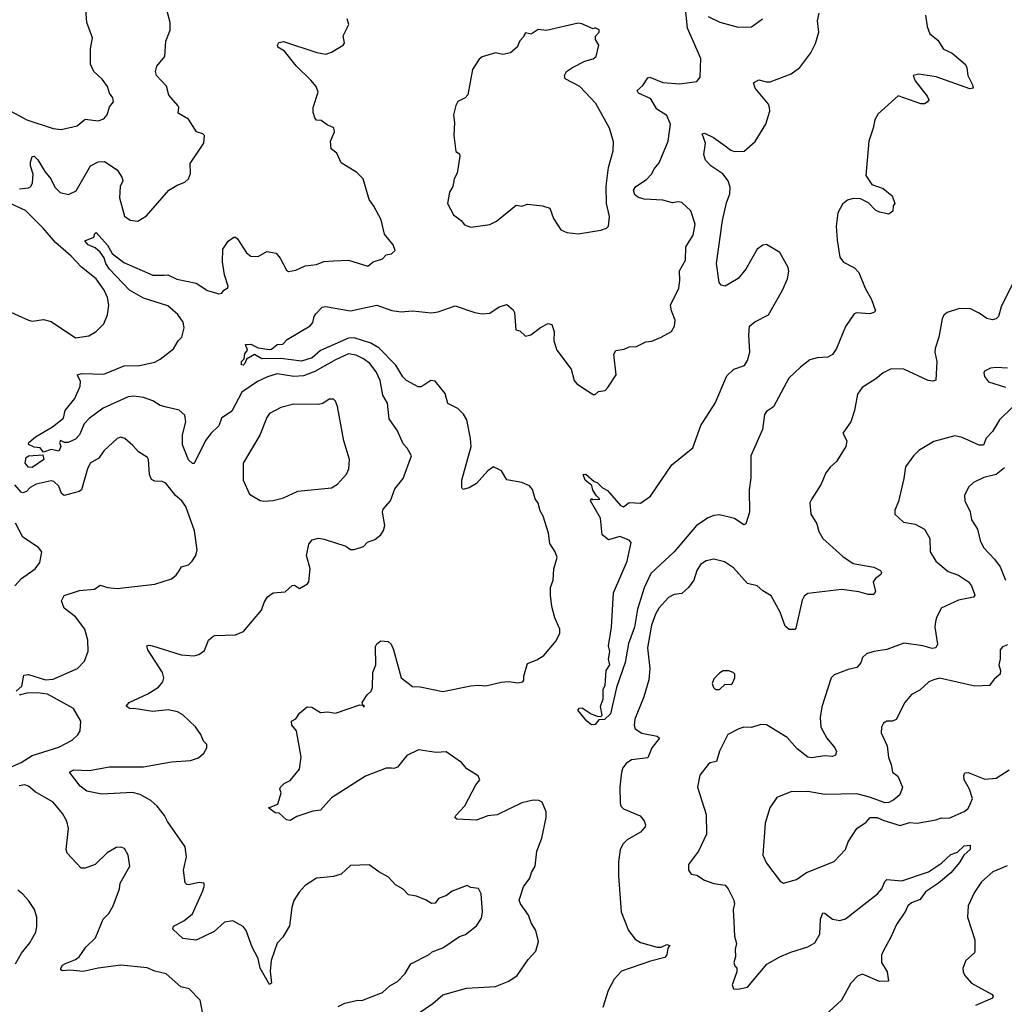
# Model space of a CAD drawing. Extents: x 2056909 to 2160450, y 827444 to 1016825.
# Tile 340 of 501: x 2080218 to 2085449, y 969072 to 974300. Entities that reach past the tile are written whole.
import ezdxf

# ---------------------------------------------------------------- set-up
doc = ezdxf.new("R2010")
doc.units = 0

msp = doc.modelspace()

# ---------------------------------------------------------------- linework, layer by layer
at = {"layer": '0CON10XD'}
for points in [[(2080037.5, 973885), (2080255, 973769.6), (2080395, 973722.5), (2080437.6, 973717.6), (2080523.6, 973736.4), (2080565, 973771.4), (2080635, 973763.5), (2080665, 973774.3), (2080682.5, 973795), (2080695, 973837.5), (2080715.6, 973864.4), (2080712.5, 973885), (2080695, 973910), (2080684.3, 973945), (2080655.4, 973985.4), (2080611.4, 974025), (2080594, 974065), (2080594, 974145), (2080603.8, 974205), (2080574, 974285), (2080563.1, 974425)], [(2082928, 969742), (2082937.5, 969772.5), (2082956.9, 969805), (2082965.9, 969885.9), (2082992.2, 969955), (2083014.4, 970065), (2083014.3, 970095), (2082993.3, 970145), (2082975, 970154), (2082945, 970155.7), (2082885, 970141.9), (2082755, 970078.9), (2082705, 970072.9), (2082645, 970050.8), (2082540, 970055), (2082530, 970065), (2082534, 970075), (2082583, 970127), (2082641.7, 970238.3), (2082662, 970265), (2082653.8, 970285), (2082593.2, 970323.2), (2082565, 970356.9), (2082482.7, 970412.7), (2082429.5, 970409.5), (2082335.9, 970424.1), (2082275, 970394), (2082225, 970331.2), (2082205, 970323.8), (2082193.9, 970326.1), (2082165, 970326.7), (2082055, 970283.6), (2081875, 970168.9), (2081815, 970103.6), (2081775, 970097.5), (2081689.7, 970070.3), (2081655, 970047.5), (2081635, 970052.5), (2081597, 970087), (2081575, 970088.8), (2081540, 970115), (2081590, 970135), (2081607.5, 970195), (2081600, 970215), (2081602.5, 970225), (2081622.5, 970245), (2081655, 970260), (2081705, 970320), (2081712.5, 970385), (2081687.5, 970525), (2081663.9, 970553.9), (2081662.5, 970575), (2081685, 970587.5), (2081705, 970617.5), (2081745, 970651.2), (2081769.7, 970649.7), (2081815, 970622.5), (2081855, 970625.7), (2081895, 970617.5), (2082025, 970662.5), (2082040, 970660), (2082045, 970652.5), (2082050, 970655), (2082040, 970660), (2082037.5, 970675), (2082063.3, 970715), (2082085.8, 970734.2), (2082092, 970755), (2082094.3, 970835), (2082110, 970875), (2082107.5, 970972.5), (2082114.4, 970985.6), (2082137, 971003), (2082175, 970998.8), (2082190.8, 970985), (2082204.4, 970955), (2082244.2, 970805), (2082305, 970760), (2082345, 970758), (2082465, 970732.5), (2082614.1, 970764.1), (2082655, 970767.5), (2082695, 970762.9), (2082775, 970782.5), (2082815, 970785.8), (2082865, 970780), (2082890, 970785), (2082896.4, 970793.6), (2082896.2, 970815), (2082915, 970882.5), (2082965, 970900.8), (2083002, 970925), (2083067.9, 971002.1), (2083087.3, 971042.7), (2083087.5, 971065), (2083061.4, 971125), (2083045.6, 971185), (2083038.1, 971245), (2083037.5, 971285), (2083051.4, 971325), (2083056.2, 971385), (2083073.8, 971445), (2083063.3, 971475), (2083035, 971520), (2083026.7, 971573.3), (2082998.8, 971665), (2082983.1, 971693.1), (2082973, 971733), (2082956.8, 971756.8), (2082942.5, 971805), (2082925.5, 971825.5), (2082885, 971842.5), (2082805, 971857.5), (2082777.5, 971905), (2082735, 971925.8), (2082705, 971905.8), (2082645, 971836.9), (2082605, 971814.2), (2082572.5, 971805), (2082566.4, 971816.4), (2082567.1, 971855), (2082615.4, 972035), (2082613.2, 972076.8), (2082593.6, 972175), (2082575.5, 972205), (2082545, 972235.4), (2082492.6, 972262.6), (2082478.5, 972315), (2082425, 972381.4), (2082401.2, 972385), (2082365, 972360.5), (2082349.4, 972350.6), (2082335, 972351.8), (2082272.5, 972385), (2082253.7, 972403.7), (2082216, 972466), (2082125, 972557.6), (2082082.8, 972582.8), (2081995, 972610.8), (2081965, 972608.6), (2081816.5, 972543.5), (2081772.3, 972505), (2081715, 972487.2), (2081605, 972500.8), (2081505, 972500), (2081465, 972522), (2081422.3, 972497.7), (2081413.8, 972475), (2081405, 972466.2), (2081397, 972467), (2081396.2, 972485), (2081410, 972500), (2081414.5, 972525.5), (2081428.8, 972545), (2081417.5, 972575), (2081445, 972577.5), (2081485, 972558.6), (2081545, 972550), (2081555, 972551.2), (2081585, 972575.8), (2081615, 972577.5), (2081638, 972602), (2081761.2, 972675), (2081775, 972692.5), (2081782, 972725), (2081791.2, 972738.8), (2081825, 972773.3), (2081842.7, 972777.3), (2081975, 972754.5), (2082115, 972784.4), (2082195, 972755.7), (2082245, 972749.5), (2082305.4, 972755.4), (2082405, 972744.4), (2082441.4, 972748.6), (2082531.7, 972781.7), (2082635, 972746.2), (2082675, 972738.8), (2082715, 972742.5), (2082765, 972775.8), (2082805, 972788.8), (2082839.2, 972759.2), (2082845.7, 972745.7), (2082853, 972653), (2082875, 972647.5), (2082905, 972620), (2082933.6, 972626.4), (2082985, 972666.2), (2083025, 972686.7), (2083045, 972682.5), (2083057.5, 972645), (2083056.2, 972595), (2083071.2, 972545), (2083147.5, 972445), (2083163.9, 972383.9), (2083177.5, 972367.5), (2083235, 972330), (2083265, 972310), (2083275, 972310), (2083293, 972327), (2083328.3, 972331.7), (2083343, 972347), (2083386.1, 972413.9), (2083373.8, 972525), (2083385, 972543.3), (2083429.7, 972550.3), (2083455, 972564), (2083495, 972566), (2083545, 972590), (2083575.7, 972594.3), (2083625, 972614), (2083680, 972645), (2083697, 972673), (2083700.8, 972705), (2083680, 972755), (2083675.6, 972785), (2083719.2, 972875), (2083725.4, 972915.4), (2083722.5, 972967.5), (2083755, 973023.8), (2083756.4, 973095), (2083795, 973156.7), (2083805.7, 973215), (2083783.8, 973285), (2083735, 973329.2), (2083715, 973332.9), (2083685, 973328.1), (2083635, 973342.7), (2083535, 973347.3), (2083505, 973356.9), (2083485, 973370.8), (2083478.6, 973395), (2083491.9, 973415), (2083548, 973452), (2083575, 973479.4), (2083590, 973510), (2083615, 973540), (2083662.5, 973655), (2083674.5, 973745), (2083655, 973791.2), (2083602.9, 973825), (2083570.8, 973880.8), (2083505, 973910.8), (2083498.8, 973925), (2083528.4, 973951.6), (2083555, 973991.2), (2083565, 973995.8), (2083635, 973966.9), (2083725, 973959.4), (2083815, 973972.5), (2083833.3, 973995), (2083835.8, 974095), (2083765.5, 974255), (2083752.9, 974375)], [(2080217.1, 973402.9), (2080265, 973406.9), (2080276.9, 973415), (2080286.5, 973435), (2080289.6, 973479.6), (2080275.8, 973524.2), (2080275.9, 973544.1), (2080285, 973573.3), (2080295, 973576), (2080315, 973556), (2080350.6, 973495), (2080383.1, 973455), (2080405, 973411.2), (2080433.2, 973383.2), (2080477, 973373), (2080518.2, 973391.8), (2080594.3, 973525), (2080635, 973545.5), (2080667.6, 973547.6), (2080735, 973502.5), (2080760.8, 973465), (2080765.7, 973445), (2080752, 973415), (2080747.5, 973355), (2080775, 973257.5), (2080805, 973236.2), (2080845, 973231.2), (2080891.7, 973258.3), (2081010, 973395), (2081055, 973422), (2081095, 973437.5), (2081113.8, 973455), (2081125.8, 973484.2), (2081123.4, 973536.6), (2081196.2, 973645), (2081200, 973685), (2081190, 973695), (2081157.5, 973705), (2081115, 973772.5), (2081060, 973805), (2081062.5, 973835), (2081057.5, 973845), (2081009.5, 973899.5), (2080997.5, 973947.5), (2080944.2, 974005), (2080939.2, 974025), (2080947.1, 974052.9), (2080988.8, 974105), (2080994.4, 974185.6), (2081017.1, 974245), (2081017.1, 974285), (2081001.5, 974345)], [(2085030.6, 974325), (2085038.1, 974265), (2085052.5, 974225), (2085095, 974192), (2085125, 974144), (2085171.9, 974121.9), (2085241.7, 974061.7), (2085250, 974045), (2085254, 974005), (2085280, 973955), (2085283.3, 973936.7), (2085265, 973933.3), (2085086.7, 973996.7), (2084995, 974010.9), (2084964, 974005), (2084974.7, 973975), (2085039.1, 973895), (2085047.5, 973875), (2085038.3, 973861.7), (2085025, 973853.8), (2085005, 973853.8), (2084884.7, 973895.3), (2084778.9, 973801.1), (2084760.7, 973769.3), (2084752.7, 973725), (2084728.8, 973655), (2084712.6, 973472.6), (2084745, 973426), (2084804.2, 973404.2), (2084853.3, 973365), (2084867.5, 973325), (2084858.3, 973311.7), (2084857, 973283), (2084835, 973268.1), (2084785, 973277.8), (2084765, 973288.6), (2084727.6, 973327.6), (2084685, 973350), (2084645, 973351.8), (2084615, 973342.2), (2084588.8, 973321.2), (2084564.6, 973275), (2084555.4, 973205), (2084560.4, 973129.6), (2084575, 973039.2), (2084595, 973013.5), (2084652.4, 972982.4), (2084675, 972957.5), (2084708.9, 972875), (2084743.1, 972815), (2084764.2, 972755), (2084756.2, 972745), (2084735, 972739.1), (2084665, 972743.3), (2084651.7, 972738.3), (2084605, 972672), (2084557.3, 972555), (2084535, 972523.3), (2084511.3, 972508.7), (2084454.6, 972505.4), (2084415, 972494.2), (2084365, 972455.6), (2084303.8, 972396.2), (2084223.1, 972245), (2084185, 972219.2), (2084175, 972203.3), (2084163.3, 972125), (2084101.8, 971985), (2084102.1, 971867.9), (2084093.5, 971803.5), (2084094.6, 971685), (2084075, 971624), (2084065, 971617.5), (2084015, 971652.5), (2083935, 971670.5), (2083905, 971668.5), (2083875, 971655.5), (2083813.1, 971615), (2083695.5, 971475), (2083570.6, 971359.4), (2083536.1, 971283.9), (2083500, 971170), (2083483.9, 971075), (2083451.8, 970988.2), (2083435, 970887.5), (2083388.1, 970755), (2083356.9, 970615), (2083325, 970584), (2083295, 970582.5), (2083275, 970558), (2083255, 970555.8), (2083230, 970575), (2083182.5, 970635), (2083192.5, 970645), (2083206.2, 970646.2), (2083254.1, 970614.1), (2083285, 970602.5), (2083305, 970600), (2083311.7, 970608.3), (2083303, 970653), (2083317.5, 970695), (2083317.5, 970745), (2083327.5, 970765), (2083333.8, 970845), (2083352.5, 970875), (2083346.7, 970905), (2083353.8, 970945), (2083346.7, 970975), (2083361.4, 971075), (2083372.8, 971257.2), (2083445.7, 971425), (2083465.7, 971525), (2083455, 971537.5), (2083405.5, 971555.5), (2083345, 971539.2), (2083312.5, 971565), (2083303.1, 971653.1), (2083250, 971745), (2083255, 971757.5), (2083262.5, 971752.5), (2083300, 971755), (2083281.7, 971771.7), (2083263, 971803), (2083257.1, 971827.1), (2083222, 971855), (2083211.2, 971885), (2083225, 971887.5), (2083269.1, 971849.1), (2083285, 971842.5), (2083314.1, 971814.1), (2083341.4, 971801.4), (2083410.3, 971720.3), (2083425, 971713.3), (2083455, 971736.7), (2083515, 971732.5), (2083568.7, 971771.3), (2083682.3, 971937.7), (2083793.2, 972026.8), (2083837.2, 972145), (2083912.8, 972265), (2083975, 972410), (2084011.4, 972445), (2084068, 972465), (2084085, 972490), (2084097.1, 972535), (2084090.9, 972625), (2084095, 972673.3), (2084123.6, 972696.4), (2084196.5, 972733.5), (2084269.7, 972865), (2084297.1, 972925), (2084303.6, 972965), (2084300, 972985), (2084256.7, 973065), (2084185, 973107.1), (2084165, 973104), (2084135, 973081.4), (2084076.2, 972975), (2084035, 972926.7), (2083965, 972886.2), (2083945, 972891.2), (2083933.3, 972905), (2083919.4, 973005), (2083951, 973235), (2083972.1, 973327.9), (2083989.8, 973375), (2083991.7, 973411.7), (2083981.3, 973445), (2083952.4, 973482.4), (2083890, 973525), (2083861.4, 973555), (2083852.5, 973585), (2083861.2, 973645), (2083844, 973695), (2083855, 973697.1), (2083904, 973675), (2083965, 973631.4), (2083995, 973607.5), (2084015, 973600), (2084066.9, 973603.1), (2084125, 973654.4), (2084181.5, 973745), (2084202.5, 973815), (2084201.9, 973835), (2084195, 973851.2), (2084125, 973936.7), (2084116.7, 973965), (2084145, 973981.2), (2084185, 973970), (2084205, 973970.8), (2084316.4, 974013.6), (2084362.6, 974047.4), (2084421.4, 974125), (2084445, 974173.3), (2084463.5, 974235), (2084455.9, 974294.1), (2084464.5, 974335.5)], [(2082111, 972431), (2082077.7, 972475), (2082045, 972500), (2082005, 972519.7), (2081965, 972525.7), (2081895.6, 972495), (2081785, 972431.6), (2081725, 972409.1), (2081675, 972405.8), (2081585, 972419.5), (2081535, 972404.2), (2081481.5, 972378.5), (2081398, 972322), (2081345, 972222.5), (2081290, 972185), (2081276.3, 972143.7), (2081235, 972105.6), (2081204.3, 972065.7), (2081145, 971944.2), (2081135, 971944.3), (2081115, 971964), (2081083.4, 972043.4), (2081083.4, 972096.6), (2081100.3, 972165), (2081095, 972200), (2081065, 972227.7), (2080997, 972243), (2080965, 972251.6), (2080925, 972276.9), (2080875, 972293.7), (2080825, 972301.2), (2080795, 972298.6), (2080662, 972238), (2080586.3, 972183.7), (2080560, 972155), (2080535, 972096), (2080515, 972072.7), (2080475.8, 972055.8), (2080456.2, 972056.2), (2080435, 972066.2), (2080430, 972055), (2080436, 972035), (2080425, 972010), (2080385, 972019.1), (2080345, 972003.3), (2080327.2, 972027.2), (2080295, 972030), (2080263.8, 972045), (2080266, 972055), (2080301.4, 972085), (2080392.1, 972137.9), (2080451.2, 972185), (2080460, 972225), (2080511.2, 972288.8), (2080540, 972355), (2080540.7, 972380.7), (2080522.5, 972415), (2080548.8, 972421.2), (2080665, 972418.2), (2080772.2, 972462.2), (2080855, 972464.5), (2080935, 972482.7), (2080965, 972497.1), (2081035, 972553.1), (2081058.9, 972595), (2081078.6, 972615), (2081091.1, 972665), (2081085.5, 972695), (2081058.1, 972735), (2081005, 972780.9), (2080875, 972821.8), (2080801.2, 972865), (2080695.3, 972975), (2080676.2, 973005), (2080666.7, 973036.7), (2080645, 973066.9), (2080618.2, 973088.2), (2080581.4, 973105), (2080564.3, 973125.7), (2080611.2, 973145), (2080617.5, 973165), (2080625, 973170), (2080685, 973102.9), (2080708.8, 973058.8), (2080771.5, 973011.5), (2080925, 972944.5), (2080985.4, 972944.6), (2081005.4, 972945.4), (2081052.9, 972922.9), (2081155, 972902.2), (2081215, 972861.9), (2081275.8, 972844.2), (2081292.5, 972847.5), (2081302.5, 972865), (2081323, 972877), (2081326.2, 972885), (2081305.6, 972945), (2081296, 973014), (2081297.3, 973082.7), (2081326.2, 973125), (2081355, 973146), (2081365, 973146.2), (2081375, 973136.7), (2081422.1, 973062.1), (2081445, 973044.3), (2081485, 973042.5), (2081531.2, 973068.8), (2081580.9, 973060.9), (2081602, 973035), (2081635, 972970), (2081645, 972963.8), (2081685, 972971.2), (2081735, 972993.1), (2081795, 973000), (2081833.9, 973016.1), (2081885, 973020.4), (2081965, 973022.9), (2082068, 972992), (2082096.1, 973013.9), (2082145, 973030), (2082165, 973051.2), (2082193.6, 973056.4), (2082212.5, 973075), (2082202.5, 973105), (2082155, 973162.5), (2082137.7, 973237.7), (2082099.7, 973309.7), (2082073.8, 973345), (2082042, 973455), (2082008.9, 973488.9), (2081925, 973541.2), (2081902.3, 973592.3), (2081872.5, 973615), (2081868.8, 973655), (2081890, 973705), (2081886.1, 973726.1), (2081851.7, 973741.7), (2081820, 973765), (2081795, 973767.5), (2081785, 973780), (2081777, 973807), (2081777.5, 973835), (2081804, 973915), (2081792.5, 973945), (2081765, 973980), (2081686.2, 974055), (2081625, 974133.3), (2081590, 974155), (2081586.7, 974165), (2081595, 974178.8), (2081620, 974185), (2081796.1, 974126.1), (2081845, 974116.7), (2081875, 974127.5), (2081936.7, 974165), (2081943.3, 974175), (2081936.2, 974215), (2081966.7, 974275), (2081957.5, 974305)], [(2083185, 973163.8), (2083305, 973183.3), (2083336.1, 973193.9), (2083346.7, 973205), (2083350.8, 973255), (2083335.6, 973325), (2083333.3, 973416.7), (2083345.7, 973515), (2083370.8, 973605), (2083372.3, 973652.3), (2083351.4, 973725), (2083278.6, 973855), (2083194.2, 973945), (2083115.7, 973985.7), (2083111.4, 974005), (2083122, 974025), (2083153.8, 974046.2), (2083220.3, 974079.7), (2083265, 974092), (2083281.2, 974105), (2083293.8, 974165), (2083276.7, 974195), (2083277, 974213), (2083296.7, 974235), (2083297, 974247), (2083275, 974257.5), (2083265, 974252.5), (2083205, 974278.8), (2083185, 974281.2), (2083016.1, 974243.9), (2082971.7, 974248.3), (2082935, 974223.3), (2082905, 974230), (2082892, 974208), (2082875, 974187.5), (2082861.2, 974155), (2082825, 974123.8), (2082785, 974116), (2082745, 974124.2), (2082675, 974103.8), (2082658.8, 974091.2), (2082624.2, 974035.8), (2082599.1, 973900.9), (2082585, 973886), (2082545, 973866), (2082534.2, 973845), (2082522, 973795), (2082527.5, 973755), (2082524, 973685), (2082535, 973600), (2082555, 973587.5), (2082556, 973576), (2082542.5, 973485), (2082526.2, 973455), (2082518.8, 973415), (2082502, 973385), (2082490.8, 973325), (2082522.5, 973265), (2082562.5, 973235), (2082581.7, 973211.7), (2082615, 973198.8), (2082715, 973213.8), (2082750, 973230), (2082855, 973316.2), (2082885, 973310), (2082915, 973321.2), (2082995, 973312), (2083035, 973300), (2083053.3, 973245), (2083093.3, 973185), (2083125, 973171.2), (2083185, 973163.8)], [(2083875, 974318.1), (2083937.3, 974287.3), (2084035, 974260.5), (2084105, 974261.9), (2084164.2, 974305)], [(2080155.7, 972755), (2080265, 972704.4), (2080285, 972700), (2080345, 972709.4), (2080385, 972697.1), (2080515, 972611.4), (2080585, 972621.9), (2080625, 972644.3), (2080664.5, 972685.5), (2080685, 972732.5), (2080691.5, 972785), (2080683.6, 972825), (2080666.2, 972865), (2080625, 972923.6), (2080546.4, 972986.4), (2080492.1, 973045), (2080407.2, 973117.2), (2080343.1, 973193.1), (2080248.2, 973288.1), (2080045, 973378.7)], [(2085495.8, 972905), (2085432.5, 972775), (2085418, 972725), (2085405, 972712), (2085385, 972706), (2085355, 972713.1), (2085315, 972742), (2085265, 972767.1), (2085205, 972765.6), (2085145, 972746.2), (2085127.7, 972732.3), (2085117.7, 972712.3), (2085100, 972615), (2085080.8, 972555), (2085079.2, 972535), (2085089.2, 972485), (2085083.9, 972386.1), (2085068.6, 972381.4), (2085044.6, 972384.6), (2084915, 972444), (2084847, 972447), (2084805, 972426.2), (2084766.6, 972393.4), (2084693, 972347), (2084668.3, 972311.7), (2084652.5, 972225), (2084633.8, 972165), (2084590, 972105), (2084612.5, 972065), (2084607.5, 972035), (2084556.7, 971955), (2084523.3, 971925), (2084501.2, 971895), (2084475, 971833.3), (2084426.7, 971756.7), (2084416.2, 971735), (2084420, 971675), (2084452.7, 971622.7), (2084462.4, 971582.4), (2084484, 971545), (2084590.5, 971450.5), (2084645, 971412.2), (2084756.1, 971393.9), (2084791.2, 971375), (2084796.7, 971365), (2084793.3, 971355), (2084765, 971333.8), (2084752, 971315), (2084764.2, 971265), (2084755, 971248.8), (2084725, 971247.5), (2084675, 971262.5), (2084585, 971274.4), (2084405, 971253.8), (2084385, 971240), (2084375, 971217.5), (2084340.7, 971069.3), (2084335, 971062.5), (2084305, 971062.5), (2084285, 971080), (2084257.8, 971155), (2084210.6, 971240.6), (2084165, 971267.5), (2084135, 971294.2), (2084085, 971307.5), (2084010.7, 971390.7), (2083962.6, 971422.6), (2083905, 971435.7), (2083865, 971426.9), (2083835, 971407.1), (2083814.4, 971375.6), (2083800, 971325), (2083771.2, 971285), (2083735.6, 971254.4), (2083695, 971249.2), (2083665, 971233.1), (2083613.8, 971176.2), (2083595, 971143.1), (2083574.6, 971085.4), (2083553.2, 970965), (2083565.5, 970855), (2083560.9, 970795), (2083533.3, 970705), (2083485, 970586.7), (2083481.9, 970555), (2083488, 970535), (2083522.4, 970512.4), (2083605, 970496.5), (2083617.5, 970485), (2083576.5, 970433.5), (2083555, 970380.5), (2083468.9, 970371.1), (2083439.3, 970350.7), (2083422.1, 970327.9), (2083414.4, 970305), (2083406.4, 970225), (2083408.1, 970141.9), (2083411.9, 970125), (2083425, 970110), (2083513.2, 970073.2), (2083536.2, 970046.2), (2083542.9, 970025), (2083540.8, 970015), (2083515, 969986.9), (2083444.3, 969945), (2083424.4, 969925), (2083407.8, 969895), (2083398.7, 969828.7), (2083398.8, 969755), (2083414, 969564), (2083452.2, 969465), (2083487.4, 969417.4), (2083515, 969400.5), (2083605, 969375.8), (2083625, 969375.8), (2083655, 969390), (2083672.5, 969385), (2083660.3, 969369.7), (2083655.4, 969334.6), (2083645, 969320.6), (2083568.3, 969301.7), (2083415, 969247.8), (2083375.7, 969205), (2083344.4, 969145), (2083315.7, 969055)], [(2085465, 972450), (2085405, 972454.3), (2085375, 972450.8), (2085344, 972435), (2085339.2, 972425), (2085342.5, 972405), (2085365, 972378), (2085455, 972350)], [(2081909.3, 969060.7), (2081945, 969078.6), (2082015, 969094), (2082035, 969093.1), (2082145, 969134.3), (2082185, 969170), (2082225, 969193.3), (2082265, 969236.7), (2082295, 969286.7), (2082393.6, 969336.4), (2082409.3, 969350.7), (2082465, 969372), (2082555, 969432), (2082586.6, 969443.4), (2082645, 969488.8), (2082670.3, 969529.7), (2082677.3, 969562.7), (2082668.8, 969658.8), (2082655, 969687.5), (2082615, 969692.5), (2082595, 969702.5), (2082515, 969673.3), (2082485, 969650), (2082442.5, 969635), (2082425, 969610), (2082405, 969606.7), (2082377.5, 969625), (2082325, 969646.2), (2082284.2, 969654.2), (2082255, 969683.8), (2082215, 969706.2), (2082177.3, 969747.3), (2082125, 969776.2), (2082075, 969813.3), (2081975, 969808.8), (2081925, 969763.8), (2081885, 969751.2), (2081833.6, 969746.4), (2081795, 969742.5), (2081735, 969703.3), (2081702.1, 969667.9), (2081675, 969623.8), (2081662.8, 969587.2), (2081651.1, 969488.9), (2081615, 969428.8), (2081585, 969396.7), (2081553.1, 969305), (2081547.6, 969247.6), (2081556.2, 969185), (2081545, 969177.5), (2081494.5, 969264.5), (2081484.3, 969315), (2081452, 969375), (2081421.2, 969465), (2081405, 969486.2), (2081350, 969515), (2081305, 969509.2), (2081250.9, 969459.1), (2081155, 969412.9), (2081085, 969422.5), (2081031.7, 969471.7), (2081035, 969488), (2081090, 969515), (2081135, 969552), (2081191.2, 969675), (2081200, 969705), (2081195.8, 969715.8), (2081170.5, 969719.5), (2081115, 969707.5), (2081105, 969708), (2081096.8, 969716.8), (2081088.1, 969785), (2081103.8, 969855), (2081097.7, 969907.7), (2081003, 970043), (2080987.8, 970075), (2080948.5, 970125), (2080914.5, 970155), (2080857, 970187), (2080817.2, 970197.2), (2080655, 970188.8), (2080575, 970204.2), (2080540, 970230), (2080483.3, 970305), (2080505, 970316.9), (2080586.7, 970313.3), (2080695, 970332.9), (2080875, 970333.4), (2081025, 970360), (2081125, 970366), (2081168.3, 970381.7), (2081196.7, 970405), (2081212.5, 970435), (2081211.7, 970451.7), (2081195, 970470), (2081180, 970505), (2081151.2, 970545), (2081085, 970609.2), (2081056.7, 970625), (2081006.7, 970636.7), (2080925, 970627.7), (2080825, 970643.3), (2080805, 970641.4), (2080783.3, 970655), (2080800, 970675), (2080899.2, 970720.8), (2080954.6, 970755.4), (2080978.5, 970785), (2080983.1, 970805), (2080976.5, 970835), (2080898, 970955), (2080893.3, 970975), (2080905, 970980), (2080924, 970976), (2081075, 970927.5), (2081145, 970923.1), (2081169.7, 970930.3), (2081199.1, 970950.9), (2081220, 971005), (2081245, 971026.2), (2081255, 971031.2), (2081365, 971033.8), (2081407.3, 971052.7), (2081502, 971165), (2081515.8, 971205), (2081534.4, 971235.6), (2081565, 971258), (2081627.7, 971262.3), (2081665, 971296.7), (2081677.7, 971297.7), (2081705, 971280), (2081746.7, 971305), (2081753.3, 971315), (2081761.2, 971385), (2081742, 971455), (2081754, 971515), (2081771.7, 971538.3), (2081805, 971547.1), (2081835, 971542.5), (2081950, 971505), (2081975, 971487.5), (2081995, 971486.7), (2082045, 971503.3), (2082065, 971526.7), (2082105, 971541.2), (2082135.7, 971564.3), (2082151.2, 971588.8), (2082157.5, 971615), (2082145.6, 971685), (2082147.9, 971702.1), (2082187.1, 971745), (2082210.9, 971809.1), (2082254.4, 971865), (2082300, 971985), (2082276.1, 972026.1), (2082255, 972047.5), (2082225, 972117.5), (2082181.4, 972181.4), (2082171.5, 972265), (2082146.5, 972306.5), (2082133.2, 972385), (2082111, 972431)], [(2081515, 971744.2), (2081565, 971746.9), (2081618.6, 971761.4), (2081695, 971796.4), (2081875, 971814.4), (2081906.6, 971833.4), (2081953.2, 971886.8), (2081965.8, 971915), (2081969.4, 971965), (2081940, 972065), (2081906.8, 972246.8), (2081896, 972275), (2081885, 972286.2), (2081862.5, 972285), (2081828.1, 972261.9), (2081805, 972256.9), (2081675, 972259.6), (2081605, 972240.9), (2081545, 972209.2), (2081531.2, 972188.8), (2081493.3, 972095), (2081405.8, 971945), (2081404.4, 971855), (2081438.3, 971781.7), (2081495, 971748), (2081515, 971744.2)], [(2085493.3, 972245), (2085423.3, 972175), (2085386.6, 972113.4), (2085351.8, 972078.2), (2085338.2, 972041.8), (2085315, 972041.8), (2085225, 972082.1), (2085185, 972090.5), (2085075, 972060), (2084995, 972012.2), (2084965.8, 971985), (2084924.5, 971925.5), (2084915.6, 971864.4), (2084887.1, 971742.9), (2084866.7, 971696.7), (2084866.7, 971675), (2084913, 971633), (2084975, 971621.1), (2085025, 971595.7), (2085053.5, 971545), (2085054.5, 971474.5), (2085084.2, 971425), (2085150.4, 971370.4), (2085205, 971350.4), (2085258, 971315), (2085274.5, 971294.5), (2085291.4, 971245), (2085285, 971234.4), (2085205, 971218.9), (2085113.8, 971175), (2085087.5, 971125), (2085083.1, 971105), (2085080, 971075), (2085093.4, 970985), (2085085.2, 970964.8), (2085065, 970961.2), (2085015, 970976.5), (2084915, 970989.5), (2084825, 970955.6), (2084755, 970946), (2084716.1, 970933.9), (2084695.9, 970914.1), (2084686, 970885), (2084665, 970860), (2084619.5, 970850.5), (2084545, 970821.2), (2084528.8, 970805), (2084478.9, 970651.1), (2084470.5, 970595), (2084474.6, 970544.6), (2084505.6, 970485), (2084548.1, 970435), (2084557.1, 970415), (2084551.2, 970395), (2084535, 970387.5), (2084495, 970391.5), (2084425, 970381.5), (2084404.7, 970384.7), (2084348.9, 970428.9), (2084295, 970488.6), (2084185, 970556.7), (2084155, 970558), (2084105, 970542), (2084065, 970544), (2084037.5, 970535), (2083980, 970505), (2083935, 970416.7), (2083919.2, 970360.8), (2083885.9, 970354.1), (2083875, 970346.2), (2083831.2, 970288.8), (2083819.2, 970225), (2083865, 970080), (2083865.8, 969975), (2083824.1, 969885.9), (2083770, 969815), (2083770, 969785), (2083785, 969763.3), (2083815, 969758.8), (2083855, 969732), (2083905, 969712.9), (2083965, 969704.2), (2083981.4, 969685), (2084010.9, 969625), (2084015.5, 969605), (2084007.8, 969575), (2084010.9, 969510.9), (2084016, 969435), (2084026.2, 969395), (2084018, 969365), (2084021.2, 969325), (2084011.2, 969295), (2084016.4, 969276.4), (2084027.5, 969265), (2084027.5, 969245), (2084002.5, 969175), (2084010, 969155), (2084033, 969153), (2084085, 969162.5), (2084186.2, 969285), (2084256.4, 969323.6), (2084315, 969348.9), (2084405, 969376.7), (2084441.3, 969398.7), (2084468.2, 969445), (2084471.6, 969525), (2084485, 969557.5), (2084495, 969557.1), (2084535.7, 969524.3), (2084575, 969516.9), (2084605, 969525.5), (2084775, 969659.4), (2084798.1, 969685), (2084814.3, 969725), (2084825, 969734.2), (2084905, 969728.8), (2085045, 969775.6), (2085115, 969822), (2085165, 969867.5), (2085199.4, 969880.6), (2085235, 969913.1), (2085267, 969917), (2085267.1, 969895), (2085233.8, 969865), (2085210.6, 969825), (2085165, 969770.9), (2085099.4, 969715), (2085029.9, 969670.1), (2085001.3, 969628.7), (2084955, 969611.9), (2084935.8, 969595), (2084923.7, 969566.3), (2084875, 969495.8), (2084844.3, 969425), (2084804.3, 969355), (2084796.6, 969333.4), (2084795.6, 969295), (2084825.8, 969245), (2084832.5, 969195), (2084785, 969194.2), (2084695, 969232.5), (2084667.9, 969222.1), (2084632.9, 969185), (2084584.3, 969095), (2084495, 969013.3)], [(2080198.8, 970735), (2080229.1, 970760.9), (2080240.3, 970819.7), (2080265, 970824.2), (2080355, 970794.6), (2080395, 970798.4), (2080524.7, 970855.3), (2080562.9, 970895), (2080582.4, 970947.6), (2080580, 971005), (2080564.4, 971065), (2080515, 971128.9), (2080454, 971175), (2080440.6, 971215), (2080455, 971242.9), (2080535, 971270), (2080615, 971275.8), (2080645, 971298.6), (2080685.6, 971285.6), (2080735, 971280.8), (2080935, 971302.5), (2081025, 971331.2), (2081049.7, 971350.3), (2081065.6, 971374.4), (2081076.7, 971395), (2081114.2, 971405.8), (2081133.8, 971425), (2081153.8, 971455), (2081161.2, 971485), (2081147, 971587), (2081100, 971715), (2081078.8, 971745), (2081045, 971773.3), (2080995, 971839.2), (2080975, 971849.2), (2080935, 971850), (2080918.8, 971858.8), (2080908.1, 971885), (2080902, 971965), (2080896.2, 971975), (2080848.8, 972005), (2080819.5, 972039.5), (2080775.9, 972075.9), (2080755, 972083.8), (2080735, 972076.2), (2080665, 972010.8), (2080638.1, 971971.9), (2080592.9, 971945), (2080577.5, 971915), (2080546.2, 971803.8), (2080534.5, 971795.5), (2080453.6, 971773.6), (2080440, 971785), (2080425, 971822.9), (2080398.8, 971848.8), (2080385, 971852.5), (2080305, 971834.7), (2080273.6, 971816.4), (2080253.3, 971795), (2080235, 971787.5), (2080225, 971791.5), (2080191.2, 971831.2)], [(2080285, 971922.7), (2080264, 971925), (2080246.7, 971945), (2080252.5, 971975), (2080264.5, 971985.5), (2080340, 971990), (2080345.7, 971965), (2080285, 971922.7)], [(2085449.9, 971920.1), (2085405.3, 971884.7), (2085340.1, 971869.9), (2085285, 971843.1), (2085260.2, 971819.8), (2085237.1, 971775), (2085238.6, 971745), (2085266.4, 971686.4), (2085274.6, 971644.6), (2085305.4, 971595.4), (2085320, 971535), (2085337.6, 971497.6), (2085396.7, 971436.7), (2085426.7, 971395), (2085454, 971324)], [(2080191.4, 971295), (2080226.9, 971333.1), (2080300, 971385), (2080325, 971417.5), (2080336.2, 971475), (2080317.9, 971497.9), (2080235, 971552.5), (2080195, 971626.7)], [(2085465, 970981.2), (2085439.3, 970970.7), (2085426.7, 970955), (2085427, 970907), (2085418.8, 970875), (2085428.8, 970845), (2085426.7, 970825), (2085395, 970798.8), (2085370, 970765), (2085292.3, 970762.3), (2085105, 970803.8), (2085074.3, 970795.7), (2085047.5, 970785), (2084999.1, 970740.9), (2084955, 970717.5), (2084920.8, 970675), (2084873.3, 970585), (2084855, 970576.2), (2084825, 970575.8), (2084806.7, 970565), (2084795.9, 970544.1), (2084794.1, 970514.1), (2084825.8, 970445), (2084833.4, 970383.4), (2084848, 970345), (2084854, 970305), (2084883.6, 970283.6), (2084907.5, 970225), (2084893.3, 970185), (2084861.7, 970158.3), (2084835.7, 970144.3), (2084815, 970142), (2084732.3, 970172.3), (2084665, 970189.2), (2084495, 970186.9), (2084405, 970202.5), (2084315, 970200), (2084239.7, 970170.3), (2084203.7, 970116.3), (2084177.5, 970035), (2084165.8, 969865), (2084185, 969821.2), (2084257, 969727), (2084275, 969716.2), (2084345, 969735.8), (2084398.3, 969771.7), (2084545, 969831.2), (2084604, 969895), (2084618.5, 969935), (2084664.5, 970005.5), (2084715, 970038.8), (2084736.1, 970063.9), (2084773.8, 970063.8), (2084807.7, 970047.7), (2084895, 970022), (2084945, 970038), (2084985, 970034.2), (2085085, 970052.2), (2085115, 970063.3), (2085155, 970060), (2085235, 970095.8), (2085255, 970110), (2085264.5, 970125.5), (2085280, 970165), (2085262.9, 970215), (2085235.6, 970265), (2085232.9, 970287.1), (2085238, 970302), (2085256, 970304), (2085345, 970268.5), (2085405, 970273.3), (2085475, 970317.1)], [(2083935, 970743.3), (2083965, 970772.5), (2083995, 970770), (2084005, 970777.5), (2084016.4, 970806.4), (2084016.7, 970825), (2084007.5, 970835), (2083985, 970843.3), (2083955, 970842.5), (2083937, 970833), (2083905, 970800), (2083896.7, 970775), (2083903.8, 970755), (2083915, 970743.3), (2083935, 970743.3)], [(2080125, 970311.7), (2080225, 970355.9), (2080285, 970392.9), (2080425, 970437.7), (2080495.8, 970475), (2080527, 970503), (2080538.6, 970525), (2080541.9, 970575), (2080503.7, 970643.7), (2080365, 970719.7), (2080313, 970727), (2080255, 970723.8), (2080215, 970714.5)], [(2081195.8, 968995), (2081176, 969095), (2081118.8, 969155), (2081073.3, 969165), (2080996.2, 969235), (2080935, 969248.5), (2080895.3, 969265.3), (2080755, 969279.5), (2080635, 969264.1), (2080555, 969246), (2080483.8, 969253.8), (2080445, 969250), (2080436.2, 969255), (2080435.7, 969265), (2080445, 969280), (2080461.4, 969288.6), (2080515, 969310), (2080534.2, 969325), (2080570, 969375), (2080620, 969425), (2080660.8, 969525), (2080690.8, 969555), (2080714.2, 969595), (2080747.5, 969685), (2080752, 969715), (2080803.8, 969805), (2080794, 969865), (2080775, 969900), (2080755, 969906.7), (2080730, 969905), (2080683.2, 969876.8), (2080618, 969815), (2080565, 969795.6), (2080545, 969795.7), (2080470.8, 969875), (2080465.6, 969895), (2080476.9, 970005), (2080468.1, 970045), (2080445.4, 970085.4), (2080395, 970145.4), (2080300.1, 970200.1), (2080265, 970230.9), (2080245, 970237.3), (2080215, 970232.1)], [(2085463.3, 969806.7), (2085387.1, 969775), (2085327.7, 969722.3), (2085288.5, 969665), (2085255.7, 969595), (2085252.2, 969535), (2085291.5, 969415), (2085292.5, 969357.5), (2085290, 969345), (2085243.8, 969305), (2085228.8, 969265), (2085230, 969245), (2085238.8, 969225), (2085275, 969184.3), (2085383.3, 969125), (2085390, 969115), (2085385, 969104.5), (2085295, 969066.2)], [(2082335, 969024), (2082413.5, 969076.5), (2082465, 969122.5), (2082592.3, 969157.7), (2082745, 969166.4), (2082816.2, 969195), (2082860, 969225), (2082919.5, 969310.5), (2082960, 969355), (2082973.8, 969405), (2082960.6, 969465), (2082934.7, 969504.7), (2082921.2, 969545), (2082878.1, 969605), (2082871.9, 969625), (2082893.6, 969696.4), (2082928, 969742)], [(2080195, 969286.7), (2080226.8, 969343.2), (2080272, 969398), (2080302.9, 969455), (2080309.2, 969485), (2080309.2, 969535), (2080296.2, 969575), (2080265, 969623.3), (2080235, 969656.7), (2080207.7, 969677.7)]]:
    msp.add_lwpolyline(points, dxfattribs=at)

doc.saveas('drawing.dxf')
